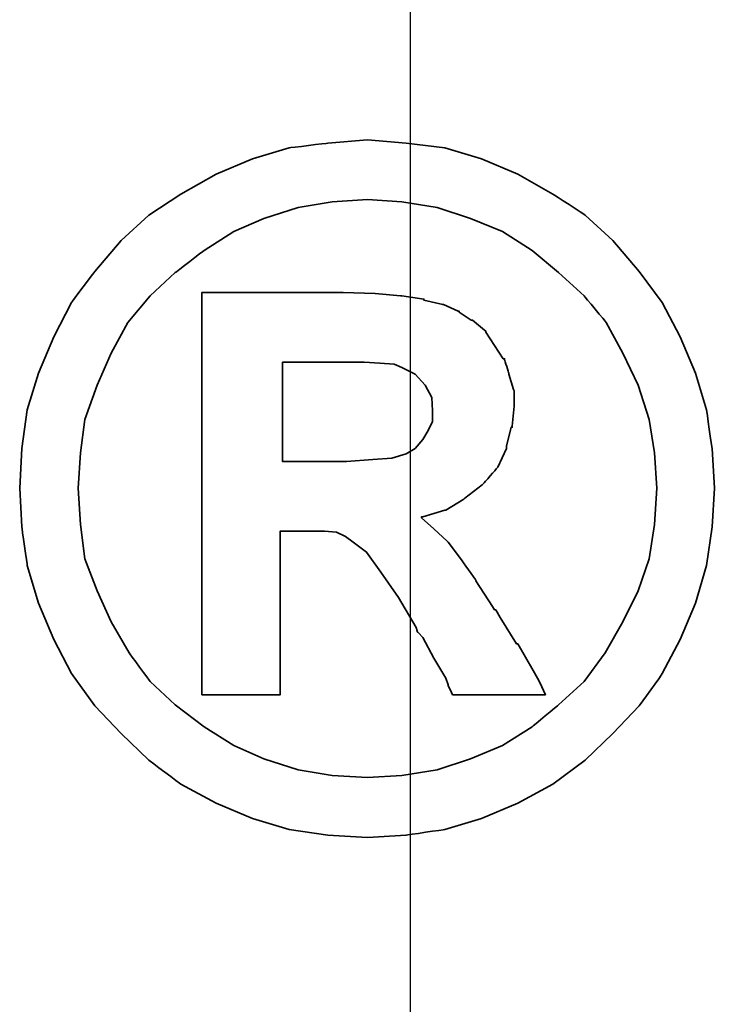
# Model space of a CAD drawing. Header units: millimetres. Extents: x -386 to 3135, y -1989 to 860.
# Tile 483 of 596: x 1750 to 1751.68, y -927.6 to -925.22. Entities that reach past the tile are written whole.
import ezdxf

# ---------------------------------------------------------------- set-up
doc = ezdxf.new("R2010")
doc.units = ezdxf.units.MM
doc.layers.get('0').update_dxf_attribs({"linetype": 'CONTINUOUS'})
doc.layers.add('DIM', color=4, linetype='CONTINUOUS')
doc.layers.add('layer 1', color=7, linetype='CONTINUOUS')

# ---------------------------------------------------------------- blocks, each defined once
blk = doc.blocks.new('TBI MOTION logo(完整正式版)')
at = {"layer": 'layer 1', "color": 22, "lineweight": 35}
for points, knots in [([(81.20634, 4.98624), (81.20634, 4.98624), (81.18649, 5.32862), (81.18649, 5.32862), (81.18649, 5.32862), (81.18649, 5.32862), (81.13886, 5.66206), (81.13886, 5.66206), (81.13886, 5.66206), (81.13886, 5.66206), (81.04359, 5.97764), (81.04359, 5.97764), (81.04359, 5.97764), (81.04359, 5.97764), (80.91061, 6.29124), (80.91061, 6.29124), (80.91061, 6.29124), (80.91061, 6.29124), (80.75778, 6.58697), (80.75778, 6.58697), (80.75778, 6.58697), (80.75778, 6.58697), (80.5593, 6.85294), (80.5593, 6.85294), (80.5593, 6.85294), (80.5593, 6.85294), (80.33105, 7.1189), (80.33105, 7.1189), (80.33105, 7.1189), (80.33105, 7.1189), (80.09287, 7.33921), (80.09287, 7.33921), (80.09287, 7.33921), (80.09287, 7.33921), (79.815, 7.51982), (79.815, 7.51982), (79.815, 7.51982), (79.815, 7.51982), (79.51133, 7.69051), (79.51133, 7.69051), (79.51133, 7.69051), (79.51133, 7.69051), (79.19773, 7.8235), (79.19773, 7.8235), (79.19773, 7.8235), (79.19773, 7.8235), (78.88215, 7.91877), (78.88215, 7.91877), (78.88215, 7.91877), (78.88215, 7.91877), (78.54871, 7.95846), (78.54871, 7.95846), (78.54871, 7.95846), (78.54871, 7.95846), (78.21526, 7.98625), (78.21526, 7.98625), (78.21526, 7.98625), (78.21526, 7.98625), (77.87388, 7.95846), (77.87388, 7.95846), (77.87388, 7.95846), (77.87388, 7.95846), (77.54044, 7.91877), (77.54044, 7.91877), (77.54044, 7.91877), (77.54044, 7.91877), (77.22485, 7.8235), (77.22485, 7.8235), (77.22485, 7.8235), (77.22485, 7.8235), (76.91027, 7.69051), (76.91027, 7.69051), (76.91027, 7.69051), (76.91027, 7.69051), (76.6056, 7.51982), (76.6056, 7.51982), (76.6056, 7.51982), (76.6056, 7.51982), (76.32972, 7.33921), (76.32972, 7.33921), (76.32972, 7.33921), (76.32972, 7.33921), (76.09154, 7.1189), (76.09154, 7.1189), (76.09154, 7.1189), (76.09154, 7.1189), (75.86329, 6.85294), (75.86329, 6.85294), (75.86329, 6.85294), (75.86329, 6.85294), (75.66382, 6.58697), (75.66382, 6.58697), (75.66382, 6.58697), (75.66382, 6.58697), (75.51099, 6.29124), (75.51099, 6.29124), (75.51099, 6.29124), (75.51099, 6.29124), (75.37702, 5.97764), (75.37702, 5.97764), (75.37702, 5.97764), (75.37702, 5.97764), (75.28175, 5.66206), (75.28175, 5.66206), (75.28175, 5.66206), (75.28175, 5.66206), (75.23411, 5.32862), (75.23411, 5.32862), (75.23411, 5.32862), (75.23411, 5.32862), (75.21625, 4.98624), (75.21625, 4.98624), (75.21625, 4.98624), (75.21625, 4.98624), (75.23411, 4.6528), (75.23411, 4.6528), (75.23411, 4.6528), (75.23411, 4.6528), (75.28175, 4.32035), (75.28175, 4.32035), (75.28175, 4.32035), (75.28175, 4.32035), (75.37702, 3.99583), (75.37702, 3.99583), (75.37702, 3.99583), (75.37702, 3.99583), (75.51099, 3.68224), (75.51099, 3.68224), (75.51099, 3.68224), (75.51099, 3.68224), (75.66382, 3.38749), (75.66382, 3.38749), (75.66382, 3.38749), (75.66382, 3.38749), (75.86329, 3.10963), (75.86329, 3.10963), (75.86329, 3.10963), (75.86329, 3.10963), (76.09154, 2.87145), (76.09154, 2.87145), (76.09154, 2.87145), (76.09154, 2.87145), (76.32972, 2.6432), (76.32972, 2.6432), (76.32972, 2.6432), (76.32972, 2.6432), (76.6056, 2.43381), (76.6056, 2.43381), (76.6056, 2.43381), (76.6056, 2.43381), (76.91027, 2.27205), (76.91027, 2.27205), (76.91027, 2.27205), (76.91027, 2.27205), (77.22485, 2.13906), (77.22485, 2.13906), (77.22485, 2.13906), (77.22485, 2.13906), (77.54044, 2.0438), (77.54044, 2.0438), (77.54044, 2.0438), (77.54044, 2.0438), (77.87388, 1.99616), (77.87388, 1.99616), (77.87388, 1.99616), (77.87388, 1.99616), (78.21526, 1.97631), (78.21526, 1.97631), (78.21526, 1.97631), (78.21526, 1.97631), (78.54871, 1.99616), (78.54871, 1.99616), (78.54871, 1.99616), (78.54871, 1.99616), (78.88215, 2.0438), (78.88215, 2.0438), (78.88215, 2.0438), (78.88215, 2.0438), (79.19773, 2.13906), (79.19773, 2.13906), (79.19773, 2.13906), (79.19773, 2.13906), (79.51133, 2.27205), (79.51133, 2.27205), (79.51133, 2.27205), (79.51133, 2.27205), (79.815, 2.43381), (79.815, 2.43381), (79.815, 2.43381), (79.815, 2.43381), (80.09287, 2.6432), (80.09287, 2.6432), (80.09287, 2.6432), (80.09287, 2.6432), (80.33105, 2.87145), (80.33105, 2.87145), (80.33105, 2.87145), (80.33105, 2.87145), (80.5593, 3.10963), (80.5593, 3.10963), (80.5593, 3.10963), (80.5593, 3.10963), (80.75778, 3.38749), (80.75778, 3.38749), (80.75778, 3.38749), (80.75778, 3.38749), (80.91061, 3.68224), (80.91061, 3.68224), (80.91061, 3.68224), (80.91061, 3.68224), (81.04359, 3.99583), (81.04359, 3.99583), (81.04359, 3.99583), (81.04359, 3.99583), (81.13886, 4.32035), (81.13886, 4.32035), (81.13886, 4.32035), (81.13886, 4.32035), (81.18649, 4.6528), (81.18649, 4.6528), (81.18649, 4.6528), (81.18649, 4.6528), (81.20634, 4.98624), (81.20634, 4.98624)], [0, 0, 0, 0, 0.0178571, 0.0178571, 0.0178571, 0.0178572, 0.0357143, 0.0357143, 0.0357143, 0.0357143, 0.0535714, 0.0535714, 0.0535714, 0.0535714, 0.0714286, 0.0714286, 0.0714286, 0.0714286, 0.0892857, 0.0892857, 0.0892857, 0.0892857, 0.1071429, 0.1071429, 0.1071429, 0.1071429, 0.125, 0.125, 0.125, 0.125, 0.1428571, 0.1428571, 0.1428571, 0.1428572, 0.1607143, 0.1607143, 0.1607143, 0.1607143, 0.1785714, 0.1785714, 0.1785714, 0.1785714, 0.1964286, 0.1964286, 0.1964286, 0.1964286, 0.2142857, 0.2142857, 0.2142857, 0.2142857, 0.2321429, 0.2321429, 0.2321429, 0.2321429, 0.25, 0.25, 0.25, 0.25, 0.2678571, 0.2678571, 0.2678571, 0.2678572, 0.2857143, 0.2857143, 0.2857143, 0.2857143, 0.3035714, 0.3035714, 0.3035714, 0.3035714, 0.3214286, 0.3214286, 0.3214286, 0.3214286, 0.3392857, 0.3392857, 0.3392857, 0.3392857, 0.3571429, 0.3571429, 0.3571429, 0.3571429, 0.375, 0.375, 0.375, 0.375, 0.3928571, 0.3928571, 0.3928571, 0.3928572, 0.4107143, 0.4107143, 0.4107143, 0.4107143, 0.4285714, 0.4285714, 0.4285714, 0.4285714, 0.4464286, 0.4464286, 0.4464286, 0.4464286, 0.4642857, 0.4642857, 0.4642857, 0.4642857, 0.4821429, 0.4821429, 0.4821429, 0.4821429, 0.5, 0.5, 0.5, 0.5, 0.5178571, 0.5178571, 0.5178571, 0.5178572, 0.5357143, 0.5357143, 0.5357143, 0.5357143, 0.5535714, 0.5535714, 0.5535714, 0.5535714, 0.5714286, 0.5714286, 0.5714286, 0.5714286, 0.5892857, 0.5892857, 0.5892857, 0.5892857, 0.6071429, 0.6071429, 0.6071429, 0.6071429, 0.625, 0.625, 0.625, 0.625, 0.6428571, 0.6428571, 0.6428571, 0.6428572, 0.6607143, 0.6607143, 0.6607143, 0.6607143, 0.6785714, 0.6785714, 0.6785714, 0.6785714, 0.6964286, 0.6964286, 0.6964286, 0.6964286, 0.7142857, 0.7142857, 0.7142857, 0.7142857, 0.7321429, 0.7321429, 0.7321429, 0.7321429, 0.75, 0.75, 0.75, 0.75, 0.7678571, 0.7678571, 0.7678571, 0.7678572, 0.7857143, 0.7857143, 0.7857143, 0.7857143, 0.8035714, 0.8035714, 0.8035714, 0.8035714, 0.8214286, 0.8214286, 0.8214286, 0.8214286, 0.8392857, 0.8392857, 0.8392857, 0.8392857, 0.8571429, 0.8571429, 0.8571429, 0.8571429, 0.875, 0.875, 0.875, 0.875, 0.8928571, 0.8928571, 0.8928571, 0.8928572, 0.9107143, 0.9107143, 0.9107143, 0.9107143, 0.9285714, 0.9285714, 0.9285714, 0.9285714, 0.9464286, 0.9464286, 0.9464286, 0.9464286, 0.9642857, 0.9642857, 0.9642857, 0.9642857, 0.9821429, 0.9821429, 0.9821429, 0.9821429, 1, 1, 1, 1]), ([(80.71014, 4.98624), (80.71014, 4.98624), (80.69129, 5.29091), (80.69129, 5.29091), (80.69129, 5.29091), (80.69129, 5.29091), (80.64464, 5.57672), (80.64464, 5.57672), (80.64464, 5.57672), (80.64464, 5.57672), (80.54937, 5.87245), (80.54937, 5.87245), (80.54937, 5.87245), (80.54937, 5.87245), (80.41639, 6.14833), (80.41639, 6.14833), (80.41639, 6.14833), (80.41639, 6.14833), (80.27349, 6.41429), (80.27349, 6.41429), (80.27349, 6.41429), (80.27349, 6.41429), (80.08295, 6.64255), (80.08295, 6.64255), (80.08295, 6.64255), (80.08295, 6.64255), (79.86264, 6.84301), (79.86264, 6.84301), (79.86264, 6.84301), (79.86264, 6.84301), (79.63439, 7.03355), (79.63439, 7.03355), (79.63439, 7.03355), (79.63439, 7.03355), (79.37835, 7.1963), (79.37835, 7.1963), (79.37835, 7.1963), (79.37835, 7.1963), (79.10246, 7.30944), (79.10246, 7.30944), (79.10246, 7.30944), (79.10246, 7.30944), (78.81665, 7.40471), (78.81665, 7.40471), (78.81665, 7.40471), (78.81665, 7.40471), (78.511, 7.45234), (78.511, 7.45234), (78.511, 7.45234), (78.511, 7.45234), (78.21526, 7.47219), (78.21526, 7.47219), (78.21526, 7.47219), (78.21526, 7.47219), (77.9106, 7.45234), (77.9106, 7.45234), (77.9106, 7.45234), (77.9106, 7.45234), (77.61685, 7.40471), (77.61685, 7.40471), (77.61685, 7.40471), (77.61685, 7.40471), (77.32012, 7.30944), (77.32012, 7.30944), (77.32012, 7.30944), (77.32012, 7.30944), (77.06309, 7.1963), (77.06309, 7.1963), (77.06309, 7.1963), (77.06309, 7.1963), (76.80606, 7.03355), (76.80606, 7.03355), (76.80606, 7.03355), (76.80606, 7.03355), (76.55797, 6.84301), (76.55797, 6.84301), (76.55797, 6.84301), (76.55797, 6.84301), (76.34063, 6.64255), (76.34063, 6.64255), (76.34063, 6.64255), (76.34063, 6.64255), (76.1491, 6.41429), (76.1491, 6.41429), (76.1491, 6.41429), (76.1491, 6.41429), (76.0062, 6.14833), (76.0062, 6.14833), (76.0062, 6.14833), (76.0062, 6.14833), (75.88314, 5.87245), (75.88314, 5.87245), (75.88314, 5.87245), (75.88314, 5.87245), (75.77794, 5.57672), (75.77794, 5.57672), (75.77794, 5.57672), (75.77794, 5.57672), (75.73924, 5.29091), (75.73924, 5.29091), (75.73924, 5.29091), (75.73924, 5.29091), (75.72039, 4.98624), (75.72039, 4.98624), (75.72039, 4.98624), (75.72039, 4.98624), (75.73924, 4.67165), (75.73924, 4.67165), (75.73924, 4.67165), (75.73924, 4.67165), (75.77794, 4.37791), (75.77794, 4.37791), (75.77794, 4.37791), (75.77794, 4.37791), (75.88314, 4.10102), (75.88314, 4.10102), (75.88314, 4.10102), (75.88314, 4.10102), (76.0062, 3.83407), (76.0062, 3.83407), (76.0062, 3.83407), (76.0062, 3.83407), (76.15902, 3.56811), (76.15902, 3.56811), (76.15902, 3.56811), (76.15902, 3.56811), (76.34063, 3.32001), (76.34063, 3.32001), (76.34063, 3.32001), (76.34063, 3.32001), (76.55797, 3.11955), (76.55797, 3.11955), (76.55797, 3.11955), (76.55797, 3.11955), (76.80606, 2.92901), (76.80606, 2.92901), (76.80606, 2.92901), (76.80606, 2.92901), (77.06309, 2.76725), (77.06309, 2.76725), (77.06309, 2.76725), (77.06309, 2.76725), (77.32012, 2.65412), (77.32012, 2.65412), (77.32012, 2.65412), (77.32012, 2.65412), (77.61685, 2.55786), (77.61685, 2.55786), (77.61685, 2.55786), (77.61685, 2.55786), (77.9106, 2.51022), (77.9106, 2.51022), (77.9106, 2.51022), (77.9106, 2.51022), (78.21526, 2.49137), (78.21526, 2.49137), (78.21526, 2.49137), (78.21526, 2.49137), (78.511, 2.51022), (78.511, 2.51022), (78.511, 2.51022), (78.511, 2.51022), (78.81665, 2.55786), (78.81665, 2.55786), (78.81665, 2.55786), (78.81665, 2.55786), (79.10246, 2.65412), (79.10246, 2.65412), (79.10246, 2.65412), (79.10246, 2.65412), (79.37835, 2.76725), (79.37835, 2.76725), (79.37835, 2.76725), (79.37835, 2.76725), (79.63439, 2.92901), (79.63439, 2.92901), (79.63439, 2.92901), (79.63439, 2.92901), (79.86264, 3.11955), (79.86264, 3.11955), (79.86264, 3.11955), (79.86264, 3.11955), (80.08295, 3.32001), (80.08295, 3.32001), (80.08295, 3.32001), (80.08295, 3.32001), (80.26356, 3.56811), (80.26356, 3.56811), (80.26356, 3.56811), (80.26356, 3.56811), (80.41639, 3.83407), (80.41639, 3.83407), (80.41639, 3.83407), (80.41639, 3.83407), (80.54937, 4.10102), (80.54937, 4.10102), (80.54937, 4.10102), (80.54937, 4.10102), (80.64464, 4.37791), (80.64464, 4.37791), (80.64464, 4.37791), (80.64464, 4.37791), (80.69129, 4.67165), (80.69129, 4.67165), (80.69129, 4.67165), (80.69129, 4.67165), (80.71014, 4.98624), (80.71014, 4.98624)], [0, 0, 0, 0, 0.0192308, 0.0192308, 0.0192308, 0.0192308, 0.0384615, 0.0384615, 0.0384615, 0.0384615, 0.0576923, 0.0576923, 0.0576923, 0.0576923, 0.0769231, 0.0769231, 0.0769231, 0.0769231, 0.0961538, 0.0961538, 0.0961538, 0.0961539, 0.1153846, 0.1153846, 0.1153846, 0.1153846, 0.1346154, 0.1346154, 0.1346154, 0.1346154, 0.1538462, 0.1538462, 0.1538462, 0.1538462, 0.1730769, 0.1730769, 0.1730769, 0.1730769, 0.1923077, 0.1923077, 0.1923077, 0.1923077, 0.2115385, 0.2115385, 0.2115385, 0.2115385, 0.2307692, 0.2307692, 0.2307692, 0.2307692, 0.25, 0.25, 0.25, 0.25, 0.2692308, 0.2692308, 0.2692308, 0.2692308, 0.2884615, 0.2884615, 0.2884615, 0.2884615, 0.3076923, 0.3076923, 0.3076923, 0.3076923, 0.3269231, 0.3269231, 0.3269231, 0.3269231, 0.3461538, 0.3461538, 0.3461538, 0.3461539, 0.3653846, 0.3653846, 0.3653846, 0.3653846, 0.3846154, 0.3846154, 0.3846154, 0.3846154, 0.4038462, 0.4038462, 0.4038462, 0.4038462, 0.4230769, 0.4230769, 0.4230769, 0.4230769, 0.4423077, 0.4423077, 0.4423077, 0.4423077, 0.4615385, 0.4615385, 0.4615385, 0.4615385, 0.4807692, 0.4807692, 0.4807692, 0.4807692, 0.5, 0.5, 0.5, 0.5, 0.5192308, 0.5192308, 0.5192308, 0.5192308, 0.5384615, 0.5384615, 0.5384615, 0.5384615, 0.5576923, 0.5576923, 0.5576923, 0.5576923, 0.5769231, 0.5769231, 0.5769231, 0.5769231, 0.5961538, 0.5961538, 0.5961538, 0.5961539, 0.6153846, 0.6153846, 0.6153846, 0.6153846, 0.6346154, 0.6346154, 0.6346154, 0.6346154, 0.6538462, 0.6538462, 0.6538462, 0.6538462, 0.6730769, 0.6730769, 0.6730769, 0.6730769, 0.6923077, 0.6923077, 0.6923077, 0.6923077, 0.7115385, 0.7115385, 0.7115385, 0.7115385, 0.7307692, 0.7307692, 0.7307692, 0.7307692, 0.75, 0.75, 0.75, 0.75, 0.7692308, 0.7692308, 0.7692308, 0.7692308, 0.7884615, 0.7884615, 0.7884615, 0.7884615, 0.8076923, 0.8076923, 0.8076923, 0.8076923, 0.8269231, 0.8269231, 0.8269231, 0.8269231, 0.8461538, 0.8461538, 0.8461538, 0.8461539, 0.8653846, 0.8653846, 0.8653846, 0.8653846, 0.8846154, 0.8846154, 0.8846154, 0.8846154, 0.9038462, 0.9038462, 0.9038462, 0.9038462, 0.9230769, 0.9230769, 0.9230769, 0.9230769, 0.9423077, 0.9423077, 0.9423077, 0.9423077, 0.9615385, 0.9615385, 0.9615385, 0.9615385, 0.9807692, 0.9807692, 0.9807692, 0.9807692, 1, 1, 1, 1]), ([(76.78721, 3.2823), (76.78721, 3.2823), (76.78721, 3.32001), (76.78721, 3.32001), (76.78721, 3.32001), (76.78721, 3.32001), (76.78721, 3.42422), (76.78721, 3.42422), (76.78721, 3.42422), (76.78721, 3.42422), (76.78721, 3.59689), (76.78721, 3.59689), (76.78721, 3.59689), (76.78721, 3.59689), (76.78721, 3.80529), (76.78721, 3.80529), (76.78721, 3.80529), (76.78721, 3.80529), (76.78721, 4.0524), (76.78721, 4.0524), (76.78721, 4.0524), (76.78721, 4.0524), (76.78721, 4.32035), (76.78721, 4.32035), (76.78721, 4.32035), (76.78721, 4.32035), (76.78721, 4.92868), (76.78721, 4.92868), (76.78721, 4.92868), (76.78721, 4.92868), (76.78721, 5.53801), (76.78721, 5.53801), (76.78721, 5.53801), (76.78721, 5.53801), (76.78721, 5.82482), (76.78721, 5.82482), (76.78721, 5.82482), (76.78721, 5.82482), (76.78721, 6.07291), (76.78721, 6.07291), (76.78721, 6.07291), (76.78721, 6.07291), (76.78721, 6.30017), (76.78721, 6.30017), (76.78721, 6.30017), (76.78721, 6.30017), (76.78721, 6.45399), (76.78721, 6.45399), (76.78721, 6.45399), (76.78721, 6.45399), (76.78721, 6.5572), (76.78721, 6.5572), (76.78721, 6.5572), (76.78721, 6.5572), (76.78721, 6.59689), (76.78721, 6.59689), (76.78721, 6.59689), (76.78721, 6.59689), (76.78721, 6.67232), (76.78721, 6.67232), (76.78721, 6.67232), (76.78721, 6.67232), (76.8537, 6.67232), (76.8537, 6.67232), (76.8537, 6.67232), (76.8537, 6.67232), (76.87355, 6.67232), (76.87355, 6.67232), (76.87355, 6.67232), (76.87355, 6.67232), (76.91027, 6.67232), (76.91027, 6.67232), (76.91027, 6.67232), (76.91027, 6.67232), (77.04424, 6.67232), (77.04424, 6.67232), (77.04424, 6.67232), (77.04424, 6.67232), (77.22485, 6.67232), (77.22485, 6.67232), (77.22485, 6.67232), (77.22485, 6.67232), (77.43524, 6.67232), (77.43524, 6.67232), (77.43524, 6.67232), (77.43524, 6.67232), (77.65357, 6.67232), (77.65357, 6.67232), (77.65357, 6.67232), (77.65357, 6.67232), (77.82625, 6.67232), (77.82625, 6.67232), (77.82625, 6.67232), (77.82625, 6.67232), (77.94037, 6.67232), (77.94037, 6.67232), (77.94037, 6.67232), (77.94037, 6.67232), (77.97709, 6.67232), (77.97709, 6.67232), (77.97709, 6.67232), (77.97709, 6.67232), (77.99694, 6.67232), (77.99694, 6.67232), (77.99694, 6.67232), (77.99694, 6.67232), (78.00686, 6.67232), (78.00686, 6.67232), (78.00686, 6.67232), (78.00686, 6.67232), (78.28275, 6.6624), (78.28275, 6.6624), (78.28275, 6.6624), (78.28275, 6.6624), (78.50107, 6.64255), (78.50107, 6.64255), (78.50107, 6.64255), (78.50107, 6.64255), (78.511, 6.64255), (78.511, 6.64255), (78.511, 6.64255), (78.511, 6.64255), (78.70154, 6.61476), (78.70154, 6.61476), (78.70154, 6.61476), (78.70154, 6.61476), (78.70154, 6.60483), (78.70154, 6.60483), (78.70154, 6.60483), (78.70154, 6.60483), (78.86429, 6.56713), (78.86429, 6.56713), (78.86429, 6.56713), (78.86429, 6.56713), (78.87223, 6.56713), (78.87223, 6.56713), (78.87223, 6.56713), (78.87223, 6.56713), (78.99727, 6.51056), (78.99727, 6.51056), (78.99727, 6.51056), (78.99727, 6.51056), (79.00719, 6.51056), (79.00719, 6.51056), (79.00719, 6.51056), (79.00719, 6.51056), (79.00719, 6.50162), (79.00719, 6.50162), (79.00719, 6.50162), (79.00719, 6.50162), (79.1104, 6.43415), (79.1104, 6.43415), (79.1104, 6.43415), (79.1104, 6.43415), (79.12132, 6.43415), (79.12132, 6.43415), (79.12132, 6.43415), (79.12132, 6.43415), (79.22552, 6.34781), (79.22552, 6.34781), (79.22552, 6.34781), (79.22552, 6.34781), (79.23544, 6.33888), (79.23544, 6.33888), (79.23544, 6.33888), (79.23544, 6.33888), (79.23544, 6.32895), (79.23544, 6.32895), (79.23544, 6.32895), (79.23544, 6.32895), (79.31087, 6.21483), (79.31087, 6.21483), (79.31087, 6.21483), (79.31087, 6.21483), (79.38629, 6.1007), (79.38629, 6.1007), (79.38629, 6.1007), (79.38629, 6.1007), (79.3972, 6.1007), (79.3972, 6.1007), (79.3972, 6.1007), (79.3972, 6.1007), (79.3972, 6.09078), (79.3972, 6.09078), (79.3972, 6.09078), (79.3972, 6.09078), (79.43392, 5.97764), (79.43392, 5.97764), (79.43392, 5.97764), (79.43392, 5.97764), (79.43392, 5.96772), (79.43392, 5.96772), (79.43392, 5.96772), (79.43392, 5.96772), (79.47362, 5.83474), (79.47362, 5.83474), (79.47362, 5.83474), (79.47362, 5.83474), (79.48156, 5.82482), (79.48156, 5.82482), (79.48156, 5.82482), (79.48156, 5.82482), (79.48156, 5.69977), (79.48156, 5.69977), (79.48156, 5.69977), (79.48156, 5.69977), (79.48156, 5.69183), (79.48156, 5.69183), (79.48156, 5.69183), (79.48156, 5.69183), (79.4637, 5.51915), (79.4637, 5.51915), (79.4637, 5.51915), (79.4637, 5.51915), (79.4637, 5.51122), (79.4637, 5.51122), (79.4637, 5.51122), (79.4637, 5.51122), (79.45377, 5.51122), (79.45377, 5.51122), (79.45377, 5.51122), (79.45377, 5.51122), (79.41507, 5.34847), (79.41507, 5.34847), (79.41507, 5.34847), (79.41507, 5.34847), (79.41507, 5.33854), (79.41507, 5.33854), (79.41507, 5.33854), (79.41507, 5.33854), (79.41507, 5.32862), (79.41507, 5.32862), (79.41507, 5.32862), (79.41507, 5.32862), (79.33865, 5.16785), (79.33865, 5.16785), (79.33865, 5.16785), (79.33865, 5.16785), (79.33071, 5.15693), (79.33071, 5.15693), (79.33071, 5.15693), (79.33071, 5.15693), (79.2156, 5.02495), (79.2156, 5.02495), (79.2156, 5.02495), (79.2156, 5.02495), (79.20567, 5.01502), (79.20567, 5.01502), (79.20567, 5.01502), (79.20567, 5.01502), (79.05483, 4.89991), (79.05483, 4.89991), (79.05483, 4.89991), (79.05483, 4.89991), (79.04491, 4.89197), (79.04491, 4.89197), (79.04491, 4.89197), (79.04491, 4.89197), (78.89208, 4.7967), (78.89208, 4.7967), (78.89208, 4.7967), (78.89208, 4.7967), (78.88215, 4.7967), (78.88215, 4.7967), (78.88215, 4.7967), (78.88215, 4.7967), (78.69161, 4.73913), (78.69161, 4.73913), (78.69161, 4.73913), (78.69161, 4.73913), (78.68169, 4.73913), (78.68169, 4.73913), (78.68169, 4.73913), (78.68169, 4.73913), (78.68169, 4.72921), (78.68169, 4.72921), (78.68169, 4.72921), (78.68169, 4.72921), (78.78688, 4.63394), (78.78688, 4.63394), (78.78688, 4.63394), (78.78688, 4.63394), (78.902, 4.52875), (78.902, 4.52875), (78.902, 4.52875), (78.902, 4.52875), (78.91093, 4.52081), (78.91093, 4.52081), (78.91093, 4.52081), (78.91093, 4.52081), (79.02506, 4.36798), (79.02506, 4.36798), (79.02506, 4.36798), (79.02506, 4.36798), (79.1501, 4.1953), (79.1501, 4.1953), (79.1501, 4.1953), (79.1501, 4.1953), (79.1501, 4.18736), (79.1501, 4.18736), (79.1501, 4.18736), (79.1501, 4.18736), (79.29201, 3.96705), (79.29201, 3.96705), (79.29201, 3.96705), (79.29201, 3.96705), (79.31087, 3.93828), (79.31087, 3.93828), (79.31087, 3.93828), (79.31087, 3.93828), (79.32079, 3.93828), (79.32079, 3.93828), (79.32079, 3.93828), (79.32079, 3.93828), (79.3585, 3.87178), (79.3585, 3.87178), (79.3585, 3.87178), (79.3585, 3.87178), (79.50141, 3.64353), (79.50141, 3.64353), (79.50141, 3.64353), (79.50141, 3.64353), (79.51133, 3.64353), (79.51133, 3.64353), (79.51133, 3.64353), (79.51133, 3.64353), (79.64431, 3.41528), (79.64431, 3.41528), (79.64431, 3.41528), (79.64431, 3.41528), (79.68202, 3.3478), (79.68202, 3.3478), (79.68202, 3.3478), (79.68202, 3.3478), (79.70187, 3.31009), (79.70187, 3.31009), (79.70187, 3.31009), (79.70187, 3.31009), (79.7495, 3.2049), (79.7495, 3.2049), (79.7495, 3.2049), (79.7495, 3.2049), (79.64431, 3.2049), (79.64431, 3.2049), (79.64431, 3.2049), (79.64431, 3.2049), (79.62546, 3.2049), (79.62546, 3.2049), (79.62546, 3.2049), (79.62546, 3.2049), (79.53912, 3.2049), (79.53912, 3.2049), (79.53912, 3.2049), (79.53912, 3.2049), (79.31087, 3.2049), (79.31087, 3.2049), (79.31087, 3.2049), (79.31087, 3.2049), (79.08262, 3.2049), (79.08262, 3.2049), (79.08262, 3.2049), (79.08262, 3.2049), (79.00719, 3.2049), (79.00719, 3.2049), (79.00719, 3.2049), (79.00719, 3.2049), (78.98735, 3.2049), (78.98735, 3.2049), (78.98735, 3.2049), (78.98735, 3.2049), (78.94964, 3.2049), (78.94964, 3.2049), (78.94964, 3.2049), (78.94964, 3.2049), (78.92979, 3.24459), (78.92979, 3.24459), (78.92979, 3.24459), (78.92979, 3.24459), (78.91093, 3.2823), (78.91093, 3.2823), (78.91093, 3.2823), (78.91093, 3.2823), (78.91093, 3.29223), (78.91093, 3.29223), (78.91093, 3.29223), (78.91093, 3.29223), (78.89208, 3.3478), (78.89208, 3.3478), (78.89208, 3.3478), (78.89208, 3.3478), (78.78688, 3.52048), (78.78688, 3.52048), (78.78688, 3.52048), (78.78688, 3.52048), (78.69161, 3.7001), (78.69161, 3.7001), (78.69161, 3.7001), (78.69161, 3.7001), (78.6539, 3.7388), (78.6539, 3.7388), (78.6539, 3.7388), (78.6539, 3.7388), (78.64398, 3.74873), (78.64398, 3.74873), (78.64398, 3.74873), (78.64398, 3.74873), (78.64398, 3.75766), (78.64398, 3.75766), (78.64398, 3.75766), (78.64398, 3.75766), (78.63405, 3.78644), (78.63405, 3.78644), (78.63405, 3.78644), (78.63405, 3.78644), (78.48321, 4.04347), (78.48321, 4.04347), (78.48321, 4.04347), (78.48321, 4.04347), (78.33038, 4.2618), (78.33038, 4.2618), (78.33038, 4.2618), (78.33038, 4.2618), (78.20732, 4.43447), (78.20732, 4.43447), (78.20732, 4.43447), (78.20732, 4.43447), (78.09221, 4.52081), (78.09221, 4.52081), (78.09221, 4.52081), (78.09221, 4.52081), (78.02472, 4.56845), (78.02472, 4.56845), (78.02472, 4.56845), (78.02472, 4.56845), (77.9493, 4.60616), (77.9493, 4.60616), (77.9493, 4.60616), (77.9493, 4.60616), (77.8451, 4.61608), (77.8451, 4.61608), (77.8451, 4.61608), (77.8451, 4.61608), (77.71113, 4.61608), (77.71113, 4.61608), (77.71113, 4.61608), (77.71113, 4.61608), (77.69128, 4.61608), (77.69128, 4.61608), (77.69128, 4.61608), (77.69128, 4.61608), (77.67342, 4.61608), (77.67342, 4.61608), (77.67342, 4.61608), (77.67342, 4.61608), (77.5583, 4.61608), (77.5583, 4.61608), (77.5583, 4.61608), (77.5583, 4.61608), (77.46303, 4.61608), (77.46303, 4.61608), (77.46303, 4.61608), (77.46303, 4.61608), (77.46303, 4.54761), (77.46303, 4.54761), (77.46303, 4.54761), (77.46303, 4.54761), (77.46303, 4.47318), (77.46303, 4.47318), (77.46303, 4.47318), (77.46303, 4.47318), (77.46303, 4.24294), (77.46303, 4.24294), (77.46303, 4.24294), (77.46303, 4.24294), (77.46303, 3.99583), (77.46303, 3.99583), (77.46303, 3.99583), (77.46303, 3.99583), (77.46303, 3.72888), (77.46303, 3.72888), (77.46303, 3.72888), (77.46303, 3.72888), (77.46303, 3.51055), (77.46303, 3.51055), (77.46303, 3.51055), (77.46303, 3.51055), (77.46303, 3.42422), (77.46303, 3.42422), (77.46303, 3.42422), (77.46303, 3.42422), (77.46303, 3.35773), (77.46303, 3.35773), (77.46303, 3.35773), (77.46303, 3.35773), (77.46303, 3.30017), (77.46303, 3.30017), (77.46303, 3.30017), (77.46303, 3.30017), (77.46303, 3.2823), (77.46303, 3.2823), (77.46303, 3.2823), (77.46303, 3.2823), (77.46303, 3.2049), (77.46303, 3.2049), (77.46303, 3.2049), (77.46303, 3.2049), (77.39753, 3.2049), (77.39753, 3.2049), (77.39753, 3.2049), (77.39753, 3.2049), (77.37768, 3.2049), (77.37768, 3.2049), (77.37768, 3.2049), (77.37768, 3.2049), (77.32012, 3.2049), (77.32012, 3.2049), (77.32012, 3.2049), (77.32012, 3.2049), (77.12165, 3.2049), (77.12165, 3.2049), (77.12165, 3.2049), (77.12165, 3.2049), (76.94897, 3.2049), (76.94897, 3.2049), (76.94897, 3.2049), (76.94897, 3.2049), (76.8924, 3.2049), (76.8924, 3.2049), (76.8924, 3.2049), (76.8924, 3.2049), (76.8537, 3.2049), (76.8537, 3.2049), (76.8537, 3.2049), (76.8537, 3.2049), (76.78721, 3.2049), (76.78721, 3.2049), (76.78721, 3.2049), (76.78721, 3.2049), (76.78721, 3.2823), (76.78721, 3.2823)], [0, 0, 0, 0, 0.0074074, 0.0074074, 0.0074074, 0.0074074, 0.0148148, 0.0148148, 0.0148148, 0.0148148, 0.0222222, 0.0222222, 0.0222222, 0.0222222, 0.0296296, 0.0296296, 0.0296296, 0.0296296, 0.037037, 0.037037, 0.037037, 0.037037, 0.0444444, 0.0444444, 0.0444444, 0.0444445, 0.0518519, 0.0518519, 0.0518519, 0.0518519, 0.0592593, 0.0592593, 0.0592593, 0.0592593, 0.0666667, 0.0666667, 0.0666667, 0.0666667, 0.0740741, 0.0740741, 0.0740741, 0.0740741, 0.0814815, 0.0814815, 0.0814815, 0.0814815, 0.0888889, 0.0888889, 0.0888889, 0.0888889, 0.0962963, 0.0962963, 0.0962963, 0.0962963, 0.1037037, 0.1037037, 0.1037037, 0.1037037, 0.1111111, 0.1111111, 0.1111111, 0.1111111, 0.1185185, 0.1185185, 0.1185185, 0.1185185, 0.1259259, 0.1259259, 0.1259259, 0.1259259, 0.1333333, 0.1333333, 0.1333333, 0.1333333, 0.1407407, 0.1407407, 0.1407407, 0.1407408, 0.1481481, 0.1481481, 0.1481481, 0.1481482, 0.1555556, 0.1555556, 0.1555556, 0.1555556, 0.162963, 0.162963, 0.162963, 0.162963, 0.1703704, 0.1703704, 0.1703704, 0.1703704, 0.1777778, 0.1777778, 0.1777778, 0.1777778, 0.1851852, 0.1851852, 0.1851852, 0.1851852, 0.1925926, 0.1925926, 0.1925926, 0.1925926, 0.2, 0.2, 0.2, 0.2, 0.2074074, 0.2074074, 0.2074074, 0.2074074, 0.2148148, 0.2148148, 0.2148148, 0.2148148, 0.2222222, 0.2222222, 0.2222222, 0.2222222, 0.2296296, 0.2296296, 0.2296296, 0.2296296, 0.237037, 0.237037, 0.237037, 0.237037, 0.2444444, 0.2444444, 0.2444444, 0.2444445, 0.2518519, 0.2518519, 0.2518519, 0.2518519, 0.2592593, 0.2592593, 0.2592593, 0.2592593, 0.2666667, 0.2666667, 0.2666667, 0.2666667, 0.2740741, 0.2740741, 0.2740741, 0.2740741, 0.2814815, 0.2814815, 0.2814815, 0.2814815, 0.2888889, 0.2888889, 0.2888889, 0.2888889, 0.2962963, 0.2962963, 0.2962963, 0.2962963, 0.3037037, 0.3037037, 0.3037037, 0.3037037, 0.3111111, 0.3111111, 0.3111111, 0.3111111, 0.3185185, 0.3185185, 0.3185185, 0.3185185, 0.3259259, 0.3259259, 0.3259259, 0.3259259, 0.3333333, 0.3333333, 0.3333333, 0.3333333, 0.3407407, 0.3407407, 0.3407407, 0.3407408, 0.3481481, 0.3481481, 0.3481481, 0.3481482, 0.3555556, 0.3555556, 0.3555556, 0.3555556, 0.362963, 0.362963, 0.362963, 0.362963, 0.3703704, 0.3703704, 0.3703704, 0.3703704, 0.3777778, 0.3777778, 0.3777778, 0.3777778, 0.3851852, 0.3851852, 0.3851852, 0.3851852, 0.3925926, 0.3925926, 0.3925926, 0.3925926, 0.4, 0.4, 0.4, 0.4, 0.4074074, 0.4074074, 0.4074074, 0.4074074, 0.4148148, 0.4148148, 0.4148148, 0.4148148, 0.4222222, 0.4222222, 0.4222222, 0.4222222, 0.4296296, 0.4296296, 0.4296296, 0.4296296, 0.437037, 0.437037, 0.437037, 0.437037, 0.4444444, 0.4444444, 0.4444444, 0.4444445, 0.4518519, 0.4518519, 0.4518519, 0.4518519, 0.4592593, 0.4592593, 0.4592593, 0.4592593, 0.4666667, 0.4666667, 0.4666667, 0.4666667, 0.4740741, 0.4740741, 0.4740741, 0.4740741, 0.4814815, 0.4814815, 0.4814815, 0.4814815, 0.4888889, 0.4888889, 0.4888889, 0.4888889, 0.4962963, 0.4962963, 0.4962963, 0.4962963, 0.5037037, 0.5037037, 0.5037037, 0.5037037, 0.5111111, 0.5111111, 0.5111111, 0.5111111, 0.5185185, 0.5185185, 0.5185185, 0.5185185, 0.5259259, 0.5259259, 0.5259259, 0.5259259, 0.5333333, 0.5333333, 0.5333333, 0.5333333, 0.5407407, 0.5407407, 0.5407407, 0.5407408, 0.5481481, 0.5481481, 0.5481481, 0.5481482, 0.5555556, 0.5555556, 0.5555556, 0.5555556, 0.562963, 0.562963, 0.562963, 0.562963, 0.5703704, 0.5703704, 0.5703704, 0.5703704, 0.5777778, 0.5777778, 0.5777778, 0.5777778, 0.5851852, 0.5851852, 0.5851852, 0.5851852, 0.5925926, 0.5925926, 0.5925926, 0.5925926, 0.6, 0.6, 0.6, 0.6, 0.6074074, 0.6074074, 0.6074074, 0.6074074, 0.6148148, 0.6148148, 0.6148148, 0.6148148, 0.6222222, 0.6222222, 0.6222222, 0.6222222, 0.6296296, 0.6296296, 0.6296296, 0.6296296, 0.637037, 0.637037, 0.637037, 0.637037, 0.6444444, 0.6444444, 0.6444444, 0.6444445, 0.6518519, 0.6518519, 0.6518519, 0.6518519, 0.6592593, 0.6592593, 0.6592593, 0.6592593, 0.6666667, 0.6666667, 0.6666667, 0.6666667, 0.6740741, 0.6740741, 0.6740741, 0.6740741, 0.6814815, 0.6814815, 0.6814815, 0.6814815, 0.6888889, 0.6888889, 0.6888889, 0.6888889, 0.6962963, 0.6962963, 0.6962963, 0.6962963, 0.7037037, 0.7037037, 0.7037037, 0.7037037, 0.7111111, 0.7111111, 0.7111111, 0.7111111, 0.7185185, 0.7185185, 0.7185185, 0.7185185, 0.7259259, 0.7259259, 0.7259259, 0.7259259, 0.7333333, 0.7333333, 0.7333333, 0.7333333, 0.7407407, 0.7407407, 0.7407407, 0.7407408, 0.7481481, 0.7481481, 0.7481481, 0.7481482, 0.7555556, 0.7555556, 0.7555556, 0.7555556, 0.762963, 0.762963, 0.762963, 0.762963, 0.7703704, 0.7703704, 0.7703704, 0.7703704, 0.7777778, 0.7777778, 0.7777778, 0.7777778, 0.7851852, 0.7851852, 0.7851852, 0.7851852, 0.7925926, 0.7925926, 0.7925926, 0.7925926, 0.8, 0.8, 0.8, 0.8, 0.8074074, 0.8074074, 0.8074074, 0.8074074, 0.8148148, 0.8148148, 0.8148148, 0.8148148, 0.8222222, 0.8222222, 0.8222222, 0.8222222, 0.8296296, 0.8296296, 0.8296296, 0.8296296, 0.837037, 0.837037, 0.837037, 0.837037, 0.8444444, 0.8444444, 0.8444444, 0.8444445, 0.8518519, 0.8518519, 0.8518519, 0.8518519, 0.8592593, 0.8592593, 0.8592593, 0.8592593, 0.8666667, 0.8666667, 0.8666667, 0.8666667, 0.8740741, 0.8740741, 0.8740741, 0.8740741, 0.8814815, 0.8814815, 0.8814815, 0.8814815, 0.8888889, 0.8888889, 0.8888889, 0.8888889, 0.8962963, 0.8962963, 0.8962963, 0.8962963, 0.9037037, 0.9037037, 0.9037037, 0.9037037, 0.9111111, 0.9111111, 0.9111111, 0.9111111, 0.9185185, 0.9185185, 0.9185185, 0.9185185, 0.9259259, 0.9259259, 0.9259259, 0.9259259, 0.9333333, 0.9333333, 0.9333333, 0.9333333, 0.9407407, 0.9407407, 0.9407407, 0.9407408, 0.9481481, 0.9481481, 0.9481481, 0.9481482, 0.9555556, 0.9555556, 0.9555556, 0.9555556, 0.962963, 0.962963, 0.962963, 0.962963, 0.9703704, 0.9703704, 0.9703704, 0.9703704, 0.9777778, 0.9777778, 0.9777778, 0.9777778, 0.9851852, 0.9851852, 0.9851852, 0.9851852, 0.9925926, 0.9925926, 0.9925926, 0.9925926, 1, 1, 1, 1]), ([(77.48288, 6.07291), (77.48288, 6.07291), (77.48288, 5.99551), (77.48288, 5.99551), (77.48288, 5.99551), (77.48288, 5.99551), (77.48288, 5.82482), (77.48288, 5.82482), (77.48288, 5.82482), (77.48288, 5.82482), (77.48288, 5.63328), (77.48288, 5.63328), (77.48288, 5.63328), (77.48288, 5.63328), (77.48288, 5.46358), (77.48288, 5.46358), (77.48288, 5.46358), (77.48288, 5.46358), (77.48288, 5.29091), (77.48288, 5.29091), (77.48288, 5.29091), (77.48288, 5.29091), (77.48288, 5.21449), (77.48288, 5.21449), (77.48288, 5.21449), (77.48288, 5.21449), (77.50074, 5.21449), (77.50074, 5.21449), (77.50074, 5.21449), (77.50074, 5.21449), (77.71113, 5.21449), (77.71113, 5.21449), (77.71113, 5.21449), (77.71113, 5.21449), (77.94037, 5.21449), (77.94037, 5.21449), (77.94037, 5.21449), (77.94037, 5.21449), (78.01579, 5.21449), (78.01579, 5.21449), (78.01579, 5.21449), (78.01579, 5.21449), (78.03465, 5.21449), (78.03465, 5.21449), (78.03465, 5.21449), (78.03465, 5.21449), (78.2629, 5.23335), (78.2629, 5.23335), (78.2629, 5.23335), (78.2629, 5.23335), (78.42565, 5.24327), (78.42565, 5.24327), (78.42565, 5.24327), (78.42565, 5.24327), (78.54871, 5.28098), (78.54871, 5.28098), (78.54871, 5.28098), (78.54871, 5.28098), (78.62611, 5.32862), (78.62611, 5.32862), (78.62611, 5.32862), (78.62611, 5.32862), (78.69161, 5.40503), (78.69161, 5.40503), (78.69161, 5.40503), (78.69161, 5.40503), (78.73925, 5.48145), (78.73925, 5.48145), (78.73925, 5.48145), (78.73925, 5.48145), (78.77696, 5.55885), (78.77696, 5.55885), (78.77696, 5.55885), (78.77696, 5.55885), (78.77696, 5.65214), (78.77696, 5.65214), (78.77696, 5.65214), (78.77696, 5.65214), (78.76902, 5.76726), (78.76902, 5.76726), (78.76902, 5.76726), (78.76902, 5.76726), (78.71146, 5.87245), (78.71146, 5.87245), (78.71146, 5.87245), (78.71146, 5.87245), (78.62611, 5.96772), (78.62611, 5.96772), (78.62611, 5.96772), (78.62611, 5.96772), (78.511, 6.02528), (78.511, 6.02528), (78.511, 6.02528), (78.511, 6.02528), (78.44451, 6.05306), (78.44451, 6.05306), (78.44451, 6.05306), (78.44451, 6.05306), (78.32046, 6.06299), (78.32046, 6.06299), (78.32046, 6.06299), (78.32046, 6.06299), (78.18748, 6.07291), (78.18748, 6.07291), (78.18748, 6.07291), (78.18748, 6.07291), (77.99694, 6.07291), (77.99694, 6.07291), (77.99694, 6.07291), (77.99694, 6.07291), (77.97709, 6.07291), (77.97709, 6.07291), (77.97709, 6.07291), (77.97709, 6.07291), (77.90167, 6.07291), (77.90167, 6.07291), (77.90167, 6.07291), (77.90167, 6.07291), (77.69128, 6.07291), (77.69128, 6.07291), (77.69128, 6.07291), (77.69128, 6.07291), (77.50074, 6.07291), (77.50074, 6.07291), (77.50074, 6.07291), (77.50074, 6.07291), (77.48288, 6.07291), (77.48288, 6.07291)], [0, 0, 0, 0, 0.03125, 0.03125, 0.03125, 0.03125, 0.0625, 0.0625, 0.0625, 0.0625, 0.09375, 0.09375, 0.09375, 0.09375, 0.125, 0.125, 0.125, 0.125, 0.15625, 0.15625, 0.15625, 0.15625, 0.1875, 0.1875, 0.1875, 0.1875, 0.21875, 0.21875, 0.21875, 0.21875, 0.25, 0.25, 0.25, 0.25, 0.28125, 0.28125, 0.28125, 0.28125, 0.3125, 0.3125, 0.3125, 0.3125, 0.34375, 0.34375, 0.34375, 0.34375, 0.375, 0.375, 0.375, 0.375, 0.40625, 0.40625, 0.40625, 0.40625, 0.4375, 0.4375, 0.4375, 0.4375, 0.46875, 0.46875, 0.46875, 0.46875, 0.5, 0.5, 0.5, 0.5, 0.53125, 0.53125, 0.53125, 0.53125, 0.5625, 0.5625, 0.5625, 0.5625, 0.59375, 0.59375, 0.59375, 0.59375, 0.625, 0.625, 0.625, 0.625, 0.65625, 0.65625, 0.65625, 0.65625, 0.6875, 0.6875, 0.6875, 0.6875, 0.71875, 0.71875, 0.71875, 0.71875, 0.75, 0.75, 0.75, 0.75, 0.78125, 0.78125, 0.78125, 0.78125, 0.8125, 0.8125, 0.8125, 0.8125, 0.84375, 0.84375, 0.84375, 0.84375, 0.875, 0.875, 0.875, 0.875, 0.90625, 0.90625, 0.90625, 0.90625, 0.9375, 0.9375, 0.9375, 0.9375, 0.96875, 0.96875, 0.96875, 0.96875, 1, 1, 1, 1])]:
    blk.add_open_spline(points, degree=3, knots=knots, dxfattribs=at)

msp = doc.modelspace()

# ---------------------------------------------------------------- linework, layer by layer
msp.add_line((1750.9473, -956.024), (1750.9473, -889.5491))

# ---------------------------------------------------------------- block references
at = {"layer": 'DIM', "color": 7, "xscale": 0.2802190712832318, "yscale": 0.2802190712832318, "zscale": 0.2802190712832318}
msp.add_blockref('TBI MOTION logo(完整正式版)', (1728.9261, -927.7467), dxfattribs=at)

doc.saveas('drawing.dxf')
